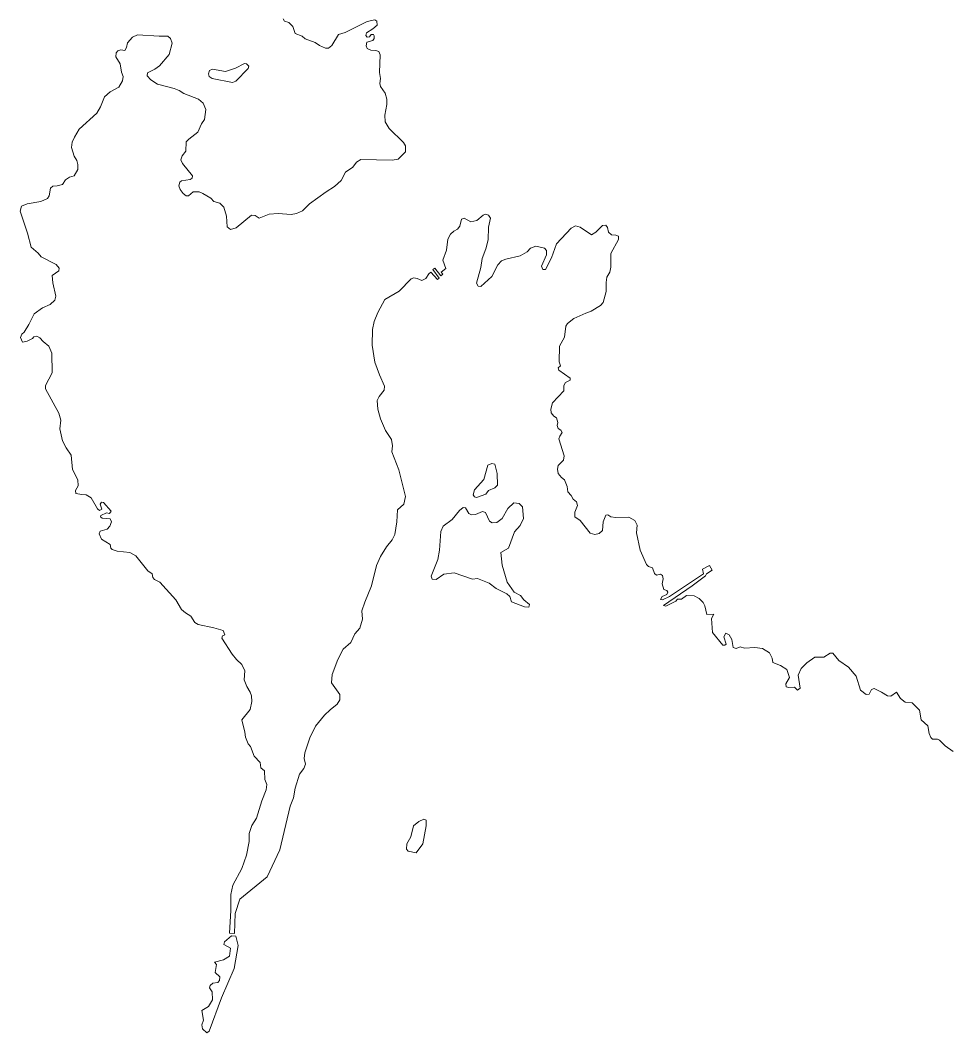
# Model space of a CAD drawing. Extents: x 369010 to 735936, y 6377141 to 6616555.
# Drawn here: x 419864 to 422356, y 6453695 to 6456418 of the extents above; entities that cross this region are included whole.
import ezdxf

# ---------------------------------------------------------------- set-up
doc = ezdxf.new("R2010")
doc.units = 0
doc.header["$LTSCALE"] = 40
doc.layers.add('3', color=7, linetype='Continuous', lineweight=13)

msp = doc.modelspace()

# ---------------------------------------------------------------- linework, layer by layer
at = {"layer": '3'}
for points in [[(420571.32, 6456421.71), (420575.46, 6456415.42), (420586.55, 6456411.28), (420597.47, 6456401.02), (420604.26, 6456381.98), (420622.46, 6456374.54), (420630.57, 6456367.59), (420657.22, 6456357.49), (420668.97, 6456349.88), (420685.85, 6456343.09), (420693.79, 6456343.09), (420702.73, 6456349.55), (420720.44, 6456379.01), (420738.15, 6456384.63), (420797.73, 6456414.09), (420818.09, 6456418.73), (420823.88, 6456414.92), (420824.05, 6456404.82), (420812.63, 6456394.56), (420795.58, 6456383.64), (420794.09, 6456376.85), (420797.9, 6456372.39), (420803.36, 6456373.05), (420808.49, 6456379.17), (420814.61, 6456379.83), (420816.43, 6456375.7), (420815.94, 6456368.91), (420812.63, 6456363.12), (420796.24, 6456358.81), (420794.42, 6456348.55), (420797.9, 6456341.77), (420807.17, 6456337.13), (420820.74, 6456336.47), (420829.18, 6456333.33), (420832.82, 6456325.05), (420830.34, 6456276.89), (420833.31, 6456261.17), (420831.99, 6456247.76), (420832.98, 6456239.16), (420846.06, 6456221.94), (420850.69, 6456205.89), (420850.53, 6456191.16), (420845.07, 6456162.86), (420845.89, 6456144.65), (420856.49, 6456126.45), (420895.38, 6456089.37), (420900.84, 6456080.11), (420900.18, 6456064.38), (420880.65, 6456044.19), (420864.59, 6456041.54), (420780.85, 6456043.36), (420769.1, 6456036.08), (420759.33, 6456023.01), (420739.14, 6456009.44), (420727.56, 6455986.6), (420709.52, 6455970.71), (420687.51, 6455956.64), (420642.82, 6455923.7), (420623.29, 6455905), (420607.73, 6455898.05), (420593, 6455895.4), (420557.92, 6455897.89), (420533.75, 6455895.9), (420507.44, 6455885.97), (420496.02, 6455892.92), (420486.42, 6455893.75), (420445.54, 6455859.82), (420429.82, 6455855.19), (420420.88, 6455862.14), (420418.89, 6455890.77), (420411.94, 6455914.93), (420401.02, 6455926.19), (420385.46, 6455930.82), (420377.35, 6455938.93), (420355.84, 6455951.51), (420345.74, 6455956.31), (420329.19, 6455956.64), (420316.94, 6455945.55), (420310.65, 6455945.72), (420303.04, 6455952.01), (420294.27, 6455962.93), (420291.12, 6455972.69), (420293.28, 6455982.79), (420297.91, 6455985.77), (420321.74, 6455989.57), (420327.2, 6455992.89), (420327.53, 6455999.67), (420300.56, 6456032.77)], [(420300.56, 6456032.77), (420296.25, 6456042.37), (420299.73, 6456053.46), (420309.83, 6456065.71), (420310.65, 6456090.86), (420317.77, 6456098.15), (420342.43, 6456116.85), (420352.03, 6456139.19), (420359.81, 6456150.44), (420363.45, 6456178.08), (420356.83, 6456194.8), (420344.08, 6456205.89), (420304.69, 6456220.62), (420291.95, 6456228.73), (420278.21, 6456234.52), (420233.86, 6456245.61), (420215.49, 6456257.86), (420206.22, 6456268.45), (420206.39, 6456276.72), (420226.08, 6456286.16), (420238.82, 6456295.1), (420265.14, 6456325.55), (420273.08, 6456355.84), (420268.28, 6456369.08), (420261.33, 6456375.03), (420237.67, 6456374.87), (420179.41, 6456378.84), (420166, 6456372.55), (420152.76, 6456356.83), (420150.28, 6456344.58), (420146.14, 6456336.14), (420134.72, 6456338.62), (420126.61, 6456335.15), (420122.48, 6456329.69), (420121.98, 6456319.59), (420132.9, 6456300.56), (420137.2, 6456278.54), (420141.34, 6456266.46), (420139.36, 6456254.55), (420129.92, 6456238.16), (420105.92, 6456225.25), (420090.7, 6456211.85), (420080.11, 6456184.7), (420070.34, 6456168.32), (420023.01, 6456124.79), (420009.93, 6456103.61), (420004.14, 6456089.7), (420001.99, 6456075.8), (420009.44, 6456052.47), (420016.72, 6456040.22), (420019.53, 6456029.79), (420019.53, 6456016.06), (420009.44, 6455999.17), (419997.35, 6455995.86), (419985.77, 6455988.58), (419978.16, 6455976.33), (419963.43, 6455972.2), (419952.5, 6455971.87), (419945.55, 6455966.4), (419941.91, 6455945.55), (419938.1, 6455938.43), (419920.23, 6455930.82), (419882.99, 6455923.7), (419868.26, 6455917.42), (419864.45, 6455904.51), (419884.31, 6455844.92), (419894.08, 6455807.36), (419912.28, 6455791.3), (419920.73, 6455781.54), (419961.27, 6455761.34), (419969.22, 6455751.25), (419968.06, 6455743.64), (419950.68, 6455731.06), (419951.67, 6455711.36), (419959.95, 6455675.45), (419957.47, 6455665.02), (419944.72, 6455653.11), (419924.2, 6455644.33), (419902.02, 6455628.61), (419887.29, 6455599.48), (419874.72, 6455579.13), (419868.43, 6455573.83), (419865.28, 6455564.89), (419870.41, 6455552.48), (419883.49, 6455554.63), (419897.06, 6455562.24), (419901.36, 6455566.22), (419909.31, 6455568.2), (419917.42, 6455564.06), (419926.19, 6455553.8), (419940.92, 6455541.72), (419949.36, 6455522.52), (419950.19, 6455470.06), (419932.15, 6455435.63), (419932.15, 6455426.7), (419968.39, 6455361.49), (419973.85, 6455342.62), (419971.37, 6455319.28), (419977.66, 6455286.85), (419987.92, 6455267.65)], [(420682.38, 6454549.36), (420697.93, 6454563.76), (420716.63, 6454578.49), (420723.92, 6454590.74), (420723.75, 6454604.64), (420701.74, 6454635.92), (420703.06, 6454658.76), (420718.29, 6454698.97), (420733.18, 6454726.78), (420753.38, 6454744.65), (420763.97, 6454768.32), (420777.87, 6454783.22), (420784.66, 6454807.55), (420783, 6454829.89), (420791.11, 6454853.22), (420808.82, 6454896.75), (420822.39, 6454952.03), (420832.98, 6454975.86), (420849.37, 6455002.01), (420864.59, 6455020.88), (420871.88, 6455035.28), (420877.01, 6455069.21), (420878.99, 6455101.32), (420896.04, 6455116.87), (420900.51, 6455136.9), (420882.47, 6455208.73), (420863.44, 6455257.22), (420865.92, 6455273.6), (420862.94, 6455290.65), (420847.22, 6455314.82), (420833.81, 6455345.6), (420826.03, 6455372.08), (420824.54, 6455395.75), (420829.84, 6455406.34), (420843.58, 6455423.22), (420844.24, 6455434.31), (420830.34, 6455464.43), (420817.76, 6455498.52), (420811.3, 6455543.87), (420811.8, 6455586.41), (420816.76, 6455608.09), (420826.53, 6455631.76), (420845.23, 6455666.84), (420883.63, 6455689.52), (420916.07, 6455722.45), (420923.35, 6455725.1), (420931.79, 6455723.78), (420944.86, 6455717.82), (420955.46, 6455723.28), (420963.57, 6455736.02), (420968.86, 6455740.82), (420986.41, 6455720.47), (420990.87, 6455724.27), (420973.99, 6455747.77), (420979.12, 6455751.58), (420996.01, 6455730.89), (421000.8, 6455734.7), (420996.83, 6455740.33), (421009.25, 6455749.93), (421000.64, 6455772.93), (421010.9, 6455799.74), (421014.54, 6455829.04), (421021.49, 6455842.61), (421030.6, 6455850.22), (421040.36, 6455855.68), (421046.81, 6455864.12), (421050.95, 6455882.66), (421058.23, 6455885.31), (421075.94, 6455876.04), (421092.49, 6455879.02), (421109.38, 6455893.75), (421116, 6455895.9), (421124.11, 6455893.75), (421129.24, 6455885.64), (421124.11, 6455861.14), (421122.78, 6455827.71), (421116.82, 6455802.89), (421107.06, 6455776.74), (421103.25, 6455752.9), (421091.5, 6455710.37), (421096.47, 6455703.09), (421103.25, 6455701.93), (421132.71, 6455728.91), (421148.77, 6455759.69), (421158.36, 6455770.61), (421170.28, 6455775.41), (421209.17, 6455784.68), (421227.71, 6455794.78), (421236.98, 6455805.04), (421250.88, 6455810), (421274.22, 6455804.54), (421280.01, 6455799.08), (421279.68, 6455787.16), (421266.11, 6455756.71), (421270.41, 6455747.44), (421277.2, 6455747.94), (421293.25, 6455779.05), (421307.15, 6455816.46), (421346.05, 6455858.99), (421357.8, 6455864.62)], [(421357.8, 6455864.62), (421370.21, 6455861.14), (421400.99, 6455840.95), (421412.91, 6455848.07), (421430.62, 6455866.11), (421439.06, 6455866.61), (421444.19, 6455860.32), (421446.67, 6455848.07), (421454.29, 6455840.46), (421466.53, 6455840.12), (421473.65, 6455837.48), (421473.32, 6455827.88), (421453.13, 6455790.47), (421452.63, 6455753.4), (421449.98, 6455740.82), (421442.04, 6455726.75), (421440.22, 6455712.85), (421440.22, 6455688.69), (421431.94, 6455659.06), (421425.49, 6455650.79), (421399.83, 6455635.4), (421385.44, 6455630.43), (421353.33, 6455615.54), (421336.61, 6455602.63), (421332.14, 6455595.01), (421328.67, 6455565.22), (421314.43, 6455541.56), (421313.61, 6455499.02), (421317.41, 6455488.93), (421310.96, 6455482.97), (421312.95, 6455477.01), (421343.4, 6455455.82), (421343.07, 6455450.36), (421331.32, 6455444.07), (421326.52, 6455435.63), (421326.52, 6455421.23), (421296.23, 6455388.63), (421291.1, 6455371.75), (421292.26, 6455362.48), (421299.21, 6455353.54), (421306.82, 6455348.91), (421310.13, 6455335.83), (421308.48, 6455327.89), (421310.96, 6455319.78), (421318.08, 6455315.97), (421322.05, 6455309.52), (421315.26, 6455299.59), (421313.44, 6455292.64), (421327.01, 6455246.96), (421325.19, 6455235.21), (421310.96, 6455220.97), (421309.3, 6455211.04), (421310.96, 6455198.8), (421320.23, 6455188.37), (421328.67, 6455181.92), (421335.12, 6455164.21), (421337.11, 6455149.81), (421345.88, 6455140.04), (421351.51, 6455130.44), (421360.44, 6455123.16), (421363.42, 6455113.07), (421355.81, 6455095.36), (421356.14, 6455082.61), (421370.21, 6455072.85), (421396.86, 6455038.26), (421409.77, 6455034.62), (421421.35, 6455037.76), (421430.45, 6455045.37), (421431.94, 6455069.21), (421439.06, 6455086.59), (421444.85, 6455087.74), (421452.96, 6455082.78), (421466.37, 6455080.46), (421501.45, 6455081.79), (421517.34, 6455073.01), (421523.96, 6455059.94), (421521.81, 6455039.58), (421531.91, 6454993.08), (421548.95, 6454954.18), (421554.42, 6454948.72), (421565.01, 6454945.41), (421569.97, 6454930.02), (421575.6, 6454925.38), (421586.19, 6454928.53), (421592.15, 6454925.05), (421593.81, 6454916.28), (421590.83, 6454902.54), (421595.46, 6454887.32), (421603.07, 6454884.5), (421605.89, 6454879.54), (421603.4, 6454873.58), (421590.66, 6454867.95), (421586.19, 6454859.84), (421591.65, 6454859.02), (421610.52, 6454868.45), (421701.88, 6454929.19), (421699.73, 6454941.44), (421718.43, 6454951.7), (421725.71, 6454939.45), (421710.32, 6454929.69)], [(419987.92, 6455267.65), (420001, 6455247.95), (420005.13, 6455210.22), (420019.7, 6455181.58), (420020.36, 6455165.53), (420012.91, 6455153.61), (420014.07, 6455145.67), (420030.12, 6455142.19), (420042.04, 6455141.37), (420055.61, 6455133.26), (420072.49, 6455104.29), (420077.46, 6455099.16), (420084.24, 6455103.3), (420079.61, 6455116.38), (420083.42, 6455121.84), (420088.22, 6455121.51), (420109.23, 6455097.51), (420104.27, 6455091.55), (420096.16, 6455093.21), (420081.26, 6455086.42), (420080.6, 6455082.61), (420085.07, 6455079.3), (420105.92, 6455076.82), (420109.57, 6455069.21), (420105.76, 6455057.79), (420098.31, 6455049.68), (420079.11, 6455044.22), (420076.8, 6455036.93), (420082.92, 6455022.2), (420105.92, 6455007.81), (420108.08, 6454998.54), (420111.88, 6454994.73), (420124.96, 6454990.59), (420159.55, 6454986.29), (420175.11, 6454977.52), (420207.38, 6454937.63), (420219.46, 6454929.52), (420221.28, 6454919.1), (420225.58, 6454913.96), (420239.82, 6454907.18), (420282.85, 6454859.51), (420298.57, 6454833.7), (420309.16, 6454824.43), (420323.07, 6454815.66), (420333.66, 6454798.61), (420342.6, 6454792.82), (420385.13, 6454784.21), (420410.12, 6454776.76), (420414.92, 6454765.34), (420408.47, 6454762.69), (420406.48, 6454756.07), (420434.28, 6454713.37), (420445.7, 6454699.31), (420460.1, 6454685.9), (420468.87, 6454668.36), (420466.39, 6454644.36), (420473.67, 6454626.15), (420483.27, 6454611.42), (420486.75, 6454601.33), (420487.58, 6454585.6), (420482.45, 6454564.09), (420460.77, 6454537.11), (420468.87, 6454503.18), (420470.53, 6454489.78), (420477.48, 6454472.07), (420483.6, 6454465.28), (420493.37, 6454439.46), (420509.42, 6454422.09), (420511.57, 6454407.69), (420521.67, 6454399.41), (420522.17, 6454376.41), (420527.63, 6454362.51), (420525.48, 6454348.27), (420514.06, 6454318.65), (420499.82, 6454271.97), (420487.08, 6454252.78), (420479.96, 6454230.76), (420479.96, 6454209.25), (420473.18, 6454172.67), (420460.77, 6454137.25), (420436.27, 6454091.74), (420430.64, 6454067.08), (420430.81, 6454024.05), (420426.84, 6453963.14), (420440.74, 6453961.82), (420442.23, 6454016.44), (420454.64, 6454054.83), (420528.79, 6454114.41), (420562.72, 6454186.74), (420590.35, 6454304.74), (420598.96, 6454327.42), (420604.09, 6454353.4), (420615.68, 6454390.97), (420626.93, 6454406.03), (420632.06, 6454417.12), (420628.26, 6454432.84), (420629.91, 6454447.91), (420643.15, 6454488.45), (420658.38, 6454519.9), (420682.38, 6454549.36)], [(421710.32, 6454929.69), (421707.51, 6454924.23), (421671.43, 6454897.25), (421594.63, 6454844.45), (421600.92, 6454842.63), (421627.57, 6454856.04), (421632.2, 6454861.17), (421642.63, 6454860.84), (421656.53, 6454870.6), (421676.72, 6454870.11), (421690.63, 6454862.82), (421701.22, 6454852.23), (421706.02, 6454843.46), (421711.31, 6454820.12), (421729.52, 6454820.62), (421723.4, 6454809.2), (421726.54, 6454771.63), (421754.01, 6454737.7), (421759.31, 6454737.04), (421762.62, 6454739.85), (421756.66, 6454760.21), (421762.12, 6454769.98), (421770.73, 6454765.67), (421778.51, 6454753.09), (421781.98, 6454731.08), (421789.6, 6454728.1), (421800.52, 6454733.07), (421812.77, 6454729.76), (421839.91, 6454731.41), (421861.09, 6454728.6), (421879.63, 6454716.68), (421886.91, 6454702.62), (421888.9, 6454690.87), (421908.76, 6454683.25), (421926.47, 6454672), (421933.42, 6454650.81), (421923.16, 6454633.93), (421924.81, 6454625.49), (421931.6, 6454623.67), (421946.49, 6454624.5), (421954.6, 6454616.39), (421961.72, 6454622.02), (421957.09, 6454657.1), (421965.03, 6454674.81), (421980.26, 6454690.04), (422001.94, 6454704.93), (422025.94, 6454704.77), (422042.32, 6454715.69), (422049.93, 6454716.19), (422065.99, 6454696), (422091.97, 6454678.12), (422112.99, 6454654.45), (422123.91, 6454616.88), (422139.14, 6454604.97), (422148.08, 6454605.96), (422153.54, 6454618.21), (422161.48, 6454621.02), (422181.18, 6454610.93), (422196.74, 6454601.16), (422206.34, 6454600), (422220.73, 6454610.93), (422231.66, 6454593.71), (422244.07, 6454584.28), (422263.6, 6454582.63), (422282.8, 6454562.93), (422287.93, 6454537.11), (422305.8, 6454520.23), (422308.78, 6454499.54), (422313.25, 6454489.61), (422317.89, 6454484.65), (422331.13, 6454484.65), (422337.08, 6454481.67), (422351.81, 6454466.94), (422373.33, 6454451.38)]]:
    msp.add_lwpolyline(points, dxfattribs=at)
for points in [[(420467.39, 6456301.55), (420443.72, 6456288.64), (420416.74, 6456280.2), (420381.16, 6456286.32), (420373.54, 6456282.52), (420371.06, 6456273.25), (420372.88, 6456266.3), (420380.5, 6456260.84), (420435.28, 6456250.74), (420443.88, 6456254.22), (420477.48, 6456287.81), (420478.81, 6456294.27), (420473.34, 6456300.56)], [(421133.21, 6455226.27), (421122.45, 6455221.47), (421111.2, 6455182.58), (421086.2, 6455154.77), (421082.73, 6455141.7), (421085.87, 6455136.24), (421091.67, 6455134.58), (421116.99, 6455143.85), (421124.27, 6455153.61), (421141.15, 6455160.23), (421148.27, 6455167.85), (421147.44, 6455199.46), (421141.15, 6455223.79)], [(421191.8, 6455120.18), (421176.07, 6455105.29), (421160.35, 6455077.81), (421146.12, 6455067.72), (421133.87, 6455066.56), (421126.26, 6455071.19), (421115.83, 6455094.36), (421107.39, 6455096.85), (421089.18, 6455088.41), (421078.1, 6455088.07), (421071.31, 6455091.88), (421061.71, 6455106.61), (421055.75, 6455107.44), (421045.49, 6455099.49), (421026.29, 6455075.33), (421001.47, 6455057.62), (420996.01, 6455043.39), (420992.36, 6454992.58), (420987.4, 6454968.08), (420969.69, 6454922.57), (420972.01, 6454915.29), (420983.43, 6454914.46), (421003.29, 6454928.03), (421031.09, 6454932.17), (421080.91, 6454914.79), (421094.15, 6454917.11), (421125.43, 6454903.87), (421144.63, 6454889.97), (421173.59, 6454875.24), (421181.2, 6454867.95), (421186, 6454853.72), (421220.59, 6454840.48), (421232.51, 6454839.82), (421233.67, 6454846.94), (421218.44, 6454859.51), (421210.33, 6454871.43), (421192.62, 6454879.71), (421174.42, 6454907.18), (421160.68, 6454952.53), (421156.88, 6454986.79), (421177.73, 6454998.54), (421193.45, 6455042.4), (421209.17, 6455059.28), (421217.95, 6455078.31), (421214.97, 6455109.59), (421206.2, 6455118.53)], [(420949.5, 6454269.33), (420936.42, 6454263.2), (420922.02, 6454251.62), (420915.24, 6454221.83), (420904.32, 6454203.12), (420903.49, 6454188.73), (420908.12, 6454183.6), (420929.31, 6454179.46), (420947.51, 6454203.12), (420956.62, 6454251.62), (420956.28, 6454266.51)], [(420432.63, 6453955.7), (420413.6, 6453939.64), (420412.44, 6453932.69), (420430.31, 6453923.09), (420427, 6453901.58), (420411.28, 6453890.98), (420386.62, 6453885.36), (420392.25, 6453879.07), (420388.44, 6453857.22), (420400.85, 6453845.64), (420400.36, 6453835.54), (420396.22, 6453830.58), (420382.81, 6453828.75), (420375.53, 6453822.8), (420373.71, 6453816.51), (420380.66, 6453805.58), (420381.82, 6453784.07), (420370.57, 6453765.86), (420353.19, 6453754.77), (420357.33, 6453729.62), (420353.19, 6453716.87), (420354.84, 6453705.79), (420366.59, 6453695.36), (420372.88, 6453699.17), (420405.32, 6453789.53), (420439.42, 6453868.48), (420450.67, 6453929.88), (420443.88, 6453954.87)]]:
    msp.add_lwpolyline(points, close=True, dxfattribs=at)

doc.saveas('drawing.dxf')
